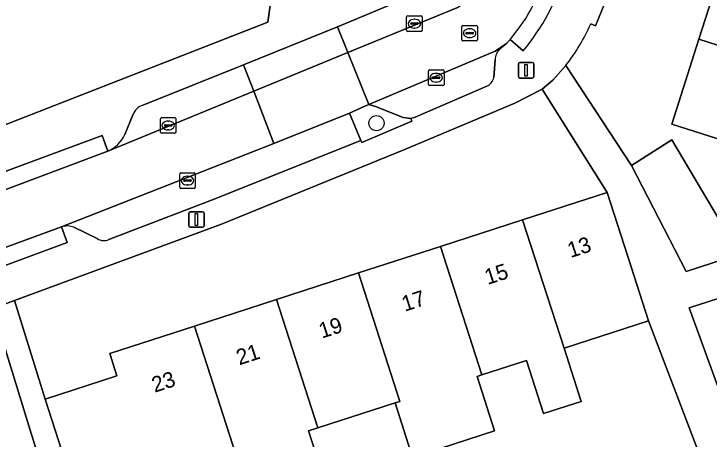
# Model space of a CAD drawing. Extents: x 163008 to 163854, y 382777 to 383982.
# Drawn here: x 163288.45 to 163332.98, y 383792.96 to 383820.19 of the extents above; entities that cross this region are included whole.
import ezdxf

# ---------------------------------------------------------------- set-up
doc = ezdxf.new("R2010")
doc.units = 0
for name, color, linetype in [('IMGEO_Boom', 7, 'Continuous'), ('IMGEO_Erf', 7, 'Continuous'), ('IMGEO_Kolk', 7, 'Continuous'), ('IMGEO_Lichtmast', 7, 'Continuous'), ('IMGEO_Pand', 7, 'Continuous'), ('IMGEO_Pand_nummerreeks', 7, 'Continuous'), ('IMGEO_Parkeervlak_open', 7, 'Continuous'), ('IMGEO_Rijbaan_lokaal_open', 7, 'Continuous'), ('IMGEO_Rioolput', 7, 'Continuous'), ('IMGEO_Verkeerseiland_open', 7, 'Continuous'), ('IMGEO_Voetpad_open', 7, 'Continuous')]:
    doc.layers.add(name, color=color, linetype=linetype)

msp = doc.modelspace()

# ---------------------------------------------------------------- linework, layer by layer
at = {"layer": 'IMGEO_Boom'}
msp.add_circle((163311.675, 383813.197), 0.489, dxfattribs=at)
at = {"layer": 'IMGEO_Erf'}
for points in [[(163354.834, 383825.412), (163357.236, 383825.34), (163357.432, 383831.912), (163354.935, 383832.035), (163355.06, 383834.559), (163355.238, 383834.502), (163355.476, 383839.294), (163357.744, 383839.182), (163357.989, 383847.305), (163337.56, 383848.294), (163335.843, 383846.522), (163326.663, 383821.795), (163325.699, 383819.428), (163325.397, 383819.56)], [(163278.529, 383814.092), (163278.532, 383814.34), (163278.452, 383814.869), (163276.191, 383814.166), (163274.735, 383818.95), (163273.343, 383823.524), (163272.411, 383823.241), (163272.362, 383823.226), (163274.616, 383815.573), (163275.324, 383813.423), (163275.929, 383812.103), (163276.536, 383811.25), (163277.574, 383810.239), (163278.241, 383809.565), (163285.941, 383812.346), (163304.716, 383819.66), (163307.678, 383841.033)], [(163323.798, 383816.885), (163327.999, 383810.478), (163330.586, 383812.132), (163334.791, 383805.032), (163342.288, 383807.656), (163341.246, 383810.752), (163347.249, 383812.772), (163347.738, 383811.318), (163352.642, 383812.969), (163352.609, 383813.066), (163352.509, 383813.365), (163356.5, 383814.384), (163356.787, 383820.406), (163354.686, 383820.469), (163354.762, 383823.011), (163354.834, 383825.412)], [(163342.727, 383804.917), (163331.712, 383801.371), (163335.288, 383791.519)], [(163290.876, 383789.043), (163289.401, 383793.82), (163287.084, 383801.323), (163278.283, 383798.072), (163265.635, 383793.903), (163248.813, 383788.839)], [(163337.371, 383778.861), (163329.106, 383800.535), (163323.687, 383798.78), (163324.788, 383795.379), (163322.378, 383794.599), (163321.276, 383798), (163318.433, 383797.079), (163318.114, 383796.976), (163319.243, 383793.49), (163313.991, 383791.789), (163312.862, 383795.276), (163307.926, 383793.677), (163307.324, 383793.482), (163309.868, 383785.622)]]:
    msp.add_lwpolyline(points, dxfattribs=at)
for points in [[(163340.375, 383815.998), (163338.64, 383810.564), (163335.349, 383811.614), (163330.588, 383813.134), (163332.322, 383818.568), (163334.003, 383823.833), (163335.684, 383829.1), (163337.365, 383834.366), (163339.046, 383839.632), (163340.78, 383845.064), (163348.831, 383842.493), (163347.311, 383837.73), (163347.098, 383837.062), (163345.417, 383831.797), (163343.736, 383826.531), (163342.055, 383821.264)], [(163321.025, 383807.003), (163326.444, 383808.758), (163322.278, 383815.379), (163320.537, 383814.473), (163313.543, 383811.52), (163301.738, 383806.735), (163288.496, 383801.844), (163290.447, 383795.527), (163295.051, 383797.017), (163294.589, 383798.444), (163300.01, 383800.199), (163305.264, 383801.9), (163310.518, 383803.602), (163315.771, 383805.302)]]:
    msp.add_lwpolyline(points, close=True, dxfattribs=at)
msp.add_arc((163313.904, 383824.615), 12.556, 322.0017, 336.26, dxfattribs=at)
at = {"layer": 'IMGEO_Kolk'}
for p, q in [((163313.606, 383819.144), (163313.606, 383819.996)), ((163313.681, 383820.07), (163314.533, 383820.07)), ((163314.094, 383819.85), (163314.119, 383819.85)), ((163314.607, 383819.996), (163314.607, 383819.144)), ((163313.865, 383819.564), (163313.865, 383819.576)), ((163314.303, 383819.527), (163313.905, 383819.527)), ((163313.908, 383819.613), (163314.306, 383819.613)), ((163314.117, 383819.29), (163314.092, 383819.29)), ((163314.349, 383819.576), (163314.349, 383819.564)), ((163314.533, 383819.07), (163313.681, 383819.07)), ((163315.074, 383816.606), (163315.926, 383816.606)), ((163314.999, 383815.68), (163314.999, 383816.532)), ((163315.258, 383816.1), (163315.258, 383816.112)), ((163315.301, 383816.149), (163315.699, 383816.149)), ((163315.487, 383816.386), (163315.512, 383816.386)), ((163315.742, 383816.112), (163315.742, 383816.1)), ((163316, 383816.532), (163316, 383815.68)), ((163315.696, 383816.063), (163315.298, 383816.063)), ((163315.51, 383815.826), (163315.485, 383815.826)), ((163315.926, 383815.606), (163315.074, 383815.606)), ((163297.832, 383812.622), (163297.832, 383813.474)), ((163297.907, 383813.548), (163298.759, 383813.548)), ((163298.833, 383813.474), (163298.833, 383812.622)), ((163298.091, 383813.042), (163298.091, 383813.054)), ((163298.529, 383813.005), (163298.131, 383813.005)), ((163298.134, 383813.091), (163298.532, 383813.091)), ((163298.32, 383813.328), (163298.345, 383813.328)), ((163298.575, 383813.054), (163298.575, 383813.042)), ((163298.759, 383812.548), (163297.907, 383812.548)), ((163298.343, 383812.768), (163298.318, 383812.768)), ((163299.07, 383809.091), (163299.07, 383809.943)), ((163299.145, 383810.017), (163299.997, 383810.017)), ((163300.071, 383809.943), (163300.071, 383809.091)), ((163299.329, 383809.511), (163299.329, 383809.523)), ((163299.767, 383809.474), (163299.369, 383809.474)), ((163299.372, 383809.56), (163299.77, 383809.56)), ((163299.558, 383809.797), (163299.583, 383809.797)), ((163299.813, 383809.523), (163299.813, 383809.511)), ((163299.997, 383809.017), (163299.145, 383809.017)), ((163299.581, 383809.237), (163299.556, 383809.237))]:
    msp.add_line(p, q, dxfattribs=at)
for points in [[(163313.606, 383819.144), (163313.606, 383819.996)], [(163313.681, 383820.07), (163314.533, 383820.07)], [(163314.607, 383819.996), (163314.607, 383819.144)], [(163314.533, 383819.07), (163313.681, 383819.07)], [(163315.074, 383816.606), (163315.926, 383816.606)], [(163314.999, 383815.68), (163314.999, 383816.532)], [(163316, 383816.532), (163316, 383815.68)], [(163315.926, 383815.606), (163315.074, 383815.606)], [(163297.832, 383812.622), (163297.832, 383813.474)], [(163297.907, 383813.548), (163298.759, 383813.548)], [(163298.833, 383813.474), (163298.833, 383812.622)], [(163298.759, 383812.548), (163297.907, 383812.548)], [(163299.07, 383809.091), (163299.07, 383809.943)], [(163299.145, 383810.017), (163299.997, 383810.017)], [(163300.071, 383809.943), (163300.071, 383809.091)], [(163299.997, 383809.017), (163299.145, 383809.017)]]:
    msp.add_lwpolyline(points, dxfattribs=at)
for centre, radius, start, end in [((163313.683, 383819.994), 0.0765, 91.552, 178.448), ((163313.683, 383819.994), 0.0765, 91.552, 178.448), ((163314.531, 383819.994), 0.0765, 1.552, 88.448), ((163314.531, 383819.994), 0.0765, 1.552, 88.448), ((163313.905, 383819.573), 0.0403, 85.8775, 175.7526), ((163313.902, 383819.563), 0.0366, 178.938, 274.7102), ((163314.306, 383819.57), 0.043, 264.8664, 352.4533), ((163314.31, 383819.575), 0.0386, 1.7309, 96.639), ((163313.683, 383819.146), 0.0765, 181.552, 268.448), ((163313.683, 383819.146), 0.0765, 181.552, 268.448), ((163314.531, 383819.146), 0.0765, 271.552, 358.448), ((163314.531, 383819.146), 0.0765, 271.552, 358.448), ((163315.076, 383816.53), 0.0765, 91.552, 178.448), ((163315.076, 383816.53), 0.0765, 91.552, 178.448), ((163315.924, 383816.53), 0.0765, 1.552, 88.448), ((163315.924, 383816.53), 0.0765, 1.552, 88.448), ((163315.298, 383816.109), 0.0403, 85.8775, 175.7526), ((163315.295, 383816.099), 0.0366, 178.938, 274.7102), ((163315.699, 383816.106), 0.043, 264.8664, 352.4533), ((163315.703, 383816.111), 0.0386, 1.7309, 96.639), ((163315.076, 383815.682), 0.0765, 181.552, 268.448), ((163315.076, 383815.682), 0.0765, 181.552, 268.448), ((163315.924, 383815.682), 0.0765, 271.552, 358.448), ((163315.924, 383815.682), 0.0765, 271.552, 358.448), ((163297.909, 383813.472), 0.0765, 91.552, 178.448), ((163297.909, 383813.472), 0.0765, 91.552, 178.448), ((163298.757, 383813.472), 0.0765, 1.552, 88.448), ((163298.757, 383813.472), 0.0765, 1.552, 88.448), ((163298.131, 383813.051), 0.0403, 85.8775, 175.7526), ((163298.128, 383813.041), 0.0366, 178.938, 274.7102), ((163298.532, 383813.048), 0.043, 264.8664, 352.4533), ((163298.536, 383813.053), 0.0386, 1.7309, 96.639), ((163297.909, 383812.624), 0.0765, 181.552, 268.448), ((163297.909, 383812.624), 0.0765, 181.552, 268.448), ((163298.757, 383812.624), 0.0765, 271.552, 358.448), ((163298.757, 383812.624), 0.0765, 271.552, 358.448), ((163299.147, 383809.941), 0.0765, 91.552, 178.448), ((163299.147, 383809.941), 0.0765, 91.552, 178.448), ((163299.995, 383809.941), 0.0765, 1.552, 88.448), ((163299.995, 383809.941), 0.0765, 1.552, 88.448), ((163299.369, 383809.52), 0.0403, 85.8775, 175.7526), ((163299.366, 383809.51), 0.0366, 178.938, 274.7102), ((163299.77, 383809.517), 0.043, 264.8664, 352.4533), ((163299.774, 383809.522), 0.0386, 1.7309, 96.639), ((163299.147, 383809.093), 0.0765, 181.552, 268.448), ((163299.147, 383809.093), 0.0765, 181.552, 268.448), ((163299.995, 383809.093), 0.0765, 271.552, 358.448), ((163299.995, 383809.093), 0.0765, 271.552, 358.448)]:
    msp.add_arc(centre, radius, start, end, dxfattribs=at)
for centre, major_axis, ratio, start_param, end_param in [((163314.093, 383819.57), (-0.387, 0.002), 0.722429, 4.712389, 7.853982), ((163314.118, 383819.57), (-0.39, 0.002), 0.717154, 1.570796, 4.712389), ((163315.486, 383816.106), (-0.387, 0.002), 0.722429, 4.712389, 7.853982), ((163315.511, 383816.106), (-0.39, 0.002), 0.717154, 1.570796, 4.712389), ((163298.319, 383813.048), (-0.387, 0.002), 0.722429, 4.712389, 7.853982), ((163298.344, 383813.048), (-0.39, 0.002), 0.717154, 1.570796, 4.712389), ((163299.557, 383809.517), (-0.387, 0.002), 0.722429, 4.712389, 7.853982), ((163299.582, 383809.517), (-0.39, 0.002), 0.717154, 1.570796, 4.712389)]:
    msp.add_ellipse(centre, major_axis=major_axis, ratio=ratio, start_param=start_param, end_param=end_param, dxfattribs=at)
at = {"layer": 'IMGEO_Lichtmast'}
for p, q in [((163320.866, 383817.086), (163321.656, 383817.086)), ((163321.656, 383817.086), (163320.866, 383817.086)), ((163320.766, 383816.186), (163320.766, 383816.986)), ((163320.766, 383816.986), (163320.766, 383816.186)), ((163321.756, 383816.986), (163321.756, 383816.186)), ((163321.756, 383816.186), (163321.756, 383816.986)), ((163321.656, 383816.086), (163320.866, 383816.086)), ((163320.866, 383816.086), (163321.656, 383816.086)), ((163299.647, 383806.627), (163299.647, 383807.427)), ((163299.647, 383807.427), (163299.647, 383806.627)), ((163299.747, 383807.527), (163300.537, 383807.527)), ((163300.537, 383807.527), (163299.747, 383807.527)), ((163300.637, 383807.427), (163300.637, 383806.627)), ((163300.637, 383806.627), (163300.637, 383807.427)), ((163300.537, 383806.527), (163299.747, 383806.527)), ((163299.747, 383806.527), (163300.537, 383806.527))]:
    msp.add_line(p, q, dxfattribs=at)
for points in [[(163321.186, 383816.961), (163321.336, 383816.961), (163321.336, 383816.211), (163321.186, 383816.211), (163321.186, 383816.961)], [(163300.067, 383807.402), (163300.217, 383807.402), (163300.217, 383806.652), (163300.067, 383806.652), (163300.067, 383807.402)]]:
    msp.add_lwpolyline(points, dxfattribs=at)
for centre, start, end in [((163320.866, 383816.986), 90, 180), ((163320.866, 383816.986), 90, 180), ((163321.656, 383816.986), 0, 90), ((163321.656, 383816.986), 360, 90), ((163320.866, 383816.186), 180, 270), ((163320.866, 383816.186), 180, 270), ((163321.656, 383816.186), 270, 0), ((163321.656, 383816.186), 270, 0), ((163299.747, 383807.427), 90, 180), ((163299.747, 383807.427), 90, 180), ((163300.537, 383807.427), 0, 90), ((163300.537, 383807.427), 360, 90), ((163299.747, 383806.627), 180, 270), ((163299.747, 383806.627), 180, 270), ((163300.537, 383806.627), 270, 0), ((163300.537, 383806.627), 270, 0)]:
    msp.add_arc(centre, 0.1, start, end, dxfattribs=at)
at = {"layer": 'IMGEO_Pand'}
for points in [[(163340.375, 383815.998), (163342.055, 383821.264), (163334.003, 383823.833), (163332.322, 383818.568)], [(163340.375, 383815.998), (163332.322, 383818.568), (163330.588, 383813.134), (163335.349, 383811.614), (163338.64, 383810.564)], [(163330.586, 383812.132), (163327.999, 383810.478), (163331.508, 383803.703), (163334.924, 383804.808), (163334.791, 383805.032)], [(163321.025, 383807.003), (163323.687, 383798.78), (163329.106, 383800.535), (163327.984, 383804.002), (163326.444, 383808.758)], [(163321.025, 383807.003), (163315.771, 383805.302), (163318.433, 383797.079), (163321.276, 383798), (163322.378, 383794.599), (163324.788, 383795.379), (163323.687, 383798.78)], [(163315.771, 383805.302), (163310.518, 383803.602), (163313.18, 383795.379), (163312.862, 383795.276), (163313.991, 383791.789), (163319.243, 383793.49), (163318.114, 383796.976), (163318.433, 383797.079)], [(163310.518, 383803.602), (163305.264, 383801.9), (163307.926, 383793.677), (163312.862, 383795.276), (163313.18, 383795.379)], [(163307.926, 383793.677), (163305.264, 383801.9), (163300.01, 383800.199), (163302.672, 383791.976), (163303.986, 383787.916), (163305.216, 383784.116), (163309.868, 383785.622), (163307.324, 383793.482)], [(163300.01, 383800.199), (163294.589, 383798.444), (163295.051, 383797.017), (163290.447, 383795.527), (163293.835, 383785.062), (163297.4, 383786.216), (163298.123, 383787.527), (163297.251, 383790.221), (163302.672, 383791.976)]]:
    msp.add_lwpolyline(points, close=True, dxfattribs=at)
at = {"layer": 'IMGEO_Parkeervlak_open'}
for points in [[(163313.676, 383821.269), (163309.168, 383819.36), (163309.833, 383817.717), (163316.936, 383820.634)], [(163319.602, 383817.974), (163319.995, 383818.293), (163319.268, 383817.798), (163311.179, 383814.389), (163311.608, 383814.26), (163313.387, 383813.56), (163313.883, 383813.492), (163314.159, 383813.583), (163318.735, 383815.56)], [(163319.189, 383816.116), (163319.267, 383817.246)], [(163294.465, 383811.406), (163303.808, 383815.243), (163303.155, 383816.925), (163296.662, 383814.322)], [(163294.541, 383805.742), (163301.109, 383808.254), (163310.672, 383812.096), (163309.94, 383813.837), (163305.106, 383811.9), (163291.5, 383806.556)], [(163296.09, 383813.774), (163295.547, 383812.478)], [(163292.283, 383806.531), (163293.786, 383805.8)]]:
    msp.add_lwpolyline(points, dxfattribs=at)
msp.add_lwpolyline([(163303.808, 383815.243), (163309.833, 383817.717), (163309.168, 383819.36), (163303.155, 383816.925)], close=True, dxfattribs=at)
for centre, radius, start, end in [((163320.273, 383817.224), 1.006, 131.8243, 178.7553), ((163318.41, 383816.289), 0.798, 294.0354, 347.4981), ((163296.97, 383813.428), 0.945, 108.9951, 158.5498), ((163293.691, 383813.27), 2.018, 292.5646, 336.9034), ((163291.856, 383805.425), 1.186, 68.8874, 107.4551), ((163294.219, 383806.49), 0.815, 237.92, 293.2942)]:
    msp.add_arc(centre, radius, start, end, dxfattribs=at)
at = {"layer": 'IMGEO_Rijbaan_lokaal_open'}
msp.add_lwpolyline([(163331.263, 383846.56), (163331.513, 383847.239), (163328.139, 383848.118), (163327.668, 383846.777), (163318.809, 383822.638), (163318.372, 383821.929), (163317.873, 383821.335), (163316.936, 383820.634), (163309.833, 383817.717), (163311.179, 383814.389), (163319.268, 383817.798), (163319.995, 383818.293), (163320.232, 383818.56)], dxfattribs=at)
for points in [[(163303.808, 383815.243), (163305.106, 383811.9), (163309.94, 383813.837), (163310.932, 383814.285), (163311.179, 383814.389), (163309.833, 383817.717)], [(163294.465, 383811.406), (163287.228, 383808.682), (163278.602, 383805.631), (163278.482, 383805.589), (163274.68, 383804.205), (163246.261, 383795.456), (163247.238, 383792.104), (163264.509, 383797.251), (163265.027, 383797.408), (163280.761, 383802.655), (163285.416, 383804.346), (163286.818, 383804.855), (163291.5, 383806.556), (163305.106, 383811.9), (163303.808, 383815.243)]]:
    msp.add_lwpolyline(points, close=True, dxfattribs=at)
msp.add_arc((163311.485, 383826.104), 11.551, 319.223, 341.3896, dxfattribs=at)
at = {"layer": 'IMGEO_Rioolput'}
for p, q in [((163317.14, 383818.534), (163317.14, 383819.386)), ((163317.215, 383819.46), (163318.067, 383819.46)), ((163317.628, 383819.24), (163317.653, 383819.24)), ((163318.141, 383819.386), (163318.141, 383818.534)), ((163317.399, 383818.954), (163317.399, 383818.966)), ((163317.837, 383818.917), (163317.439, 383818.917)), ((163317.442, 383819.003), (163317.84, 383819.003)), ((163317.883, 383818.966), (163317.883, 383818.954)), ((163318.067, 383818.46), (163317.215, 383818.46)), ((163317.651, 383818.68), (163317.626, 383818.68))]:
    msp.add_line(p, q, dxfattribs=at)
for points in [[(163317.14, 383818.534), (163317.14, 383819.386)], [(163317.215, 383819.46), (163318.067, 383819.46)], [(163318.141, 383819.386), (163318.141, 383818.534)], [(163318.067, 383818.46), (163317.215, 383818.46)]]:
    msp.add_lwpolyline(points, dxfattribs=at)
for centre, radius, start, end in [((163317.217, 383819.384), 0.0765, 91.552, 178.448), ((163317.217, 383819.384), 0.0765, 91.552, 178.448), ((163318.065, 383819.384), 0.0765, 1.552, 88.448), ((163318.065, 383819.384), 0.0765, 1.552, 88.448), ((163317.439, 383818.963), 0.0403, 85.8775, 175.7526), ((163317.436, 383818.953), 0.0366, 178.938, 274.7102), ((163317.84, 383818.96), 0.043, 264.8664, 352.4533), ((163317.844, 383818.965), 0.0386, 1.7309, 96.639), ((163317.217, 383818.536), 0.0765, 181.552, 268.448), ((163317.217, 383818.536), 0.0765, 181.552, 268.448), ((163318.065, 383818.536), 0.0765, 271.552, 358.448), ((163318.065, 383818.536), 0.0765, 271.552, 358.448)]:
    msp.add_arc(centre, radius, start, end, dxfattribs=at)
for centre, major_axis, ratio, start_param, end_param in [((163317.627, 383818.96), (-0.387, 0.002), 0.722429, 4.712389, 7.853982), ((163317.652, 383818.96), (-0.39, 0.002), 0.717154, 1.570796, 4.712389)]:
    msp.add_ellipse(centre, major_axis=major_axis, ratio=ratio, start_param=start_param, end_param=end_param, dxfattribs=at)
at = {"layer": 'IMGEO_Verkeerseiland_open'}
msp.add_lwpolyline([(163313.387, 383813.56), (163311.608, 383814.26), (163311.179, 383814.389), (163310.932, 383814.285), (163309.94, 383813.837), (163310.672, 383812.096), (163310.727, 383811.965), (163313.949, 383813.332), (163313.883, 383813.492)], close=True, dxfattribs=at)
at = {"layer": 'IMGEO_Voetpad_open'}
for points in [[(163313.077, 383823.136), (163307.41, 383820.781), (163311.763, 383852.932), (163309.58, 383853.577), (163307.88, 383841.027), (163307.678, 383841.033), (163304.716, 383819.66), (163285.941, 383812.346), (163278.241, 383809.565), (163274.697, 383808.286), (163273.465, 383807.841), (163257.671, 383802.78), (163243.046, 383798.554), (163241.06, 383797.98), (163237, 383796.921), (163225.435, 383793.906), (163215.661, 383791.514), (163199.832, 383787.879), (163185.721, 383785.063), (163168.413, 383782.104), (163153.288, 383779.812), (163138.415, 383777.914), (163137.139, 383776.91)], [(163325.397, 383819.56), (163325.699, 383819.428), (163326.663, 383821.795), (163335.843, 383846.522), (163331.513, 383847.239), (163331.263, 383846.56)], [(163296.662, 383814.322), (163303.155, 383816.925), (163309.168, 383819.36), (163313.676, 383821.269)], [(163321.072, 383817.83), (163320.232, 383818.56), (163319.995, 383818.293), (163319.602, 383817.974)], [(163320.232, 383818.56), (163321.072, 383817.83)], [(163319.267, 383817.246), (163319.189, 383816.116)], [(163175.747, 383772.352), (163205.449, 383778.073), (163224.77, 383782.549), (163248.813, 383788.839), (163265.635, 383793.903), (163278.283, 383798.072), (163287.084, 383801.323), (163288.496, 383801.844), (163301.738, 383806.735), (163313.543, 383811.52), (163320.537, 383814.473), (163322.278, 383815.379), (163322.968, 383815.946), (163323.798, 383816.885)], [(163334.924, 383804.808), (163331.508, 383803.703), (163327.999, 383810.478), (163323.798, 383816.885), (163322.968, 383815.946), (163322.278, 383815.379), (163326.444, 383808.758), (163327.984, 383804.002), (163329.106, 383800.535), (163337.371, 383778.861)], [(163318.735, 383815.56), (163314.159, 383813.583), (163313.883, 383813.492), (163313.949, 383813.332), (163310.727, 383811.965), (163310.672, 383812.096), (163301.109, 383808.254), (163294.541, 383805.742)], [(163295.547, 383812.478), (163296.09, 383813.774)], [(163287.228, 383808.682), (163286.888, 383809.742), (163294.1, 383812.411), (163294.465, 383811.406)], [(163291.5, 383806.556), (163291.871, 383805.543), (163287.232, 383803.844), (163286.818, 383804.855), (163285.416, 383804.346), (163285.791, 383803.349), (163281.124, 383801.622), (163280.761, 383802.655)], [(163293.786, 383805.8), (163292.283, 383806.531)], [(163335.288, 383791.519), (163331.712, 383801.371), (163342.727, 383804.917)], [(163293.835, 383785.062), (163290.447, 383795.527), (163288.496, 383801.844), (163287.084, 383801.323), (163289.401, 383793.82), (163290.876, 383789.043)]]:
    msp.add_lwpolyline(points, dxfattribs=at)
for points in [[(163287.228, 383808.682), (163294.465, 383811.406), (163294.1, 383812.411), (163286.888, 383809.742)], [(163291.5, 383806.556), (163286.818, 383804.855), (163287.232, 383803.844), (163291.871, 383805.543)]]:
    msp.add_lwpolyline(points, close=True, dxfattribs=at)
for centre, radius, start, end in [((163309.977, 383827.067), 14.437, 320.2208, 342.9568), ((163309.977, 383827.067), 14.437, 320.2208, 342.9568), ((163311.485, 383826.104), 11.551, 319.223, 341.3896), ((163313.904, 383824.615), 12.556, 322.0017, 336.26), ((163320.273, 383817.224), 1.006, 131.8243, 178.7553), ((163318.41, 383816.289), 0.798, 294.0354, 347.4981), ((163296.97, 383813.428), 0.945, 108.9951, 158.5498), ((163293.691, 383813.27), 2.018, 292.5646, 336.9034), ((163291.856, 383805.425), 1.186, 68.8874, 107.4551), ((163294.219, 383806.49), 0.815, 237.92, 293.2942)]:
    msp.add_arc(centre, radius, start, end, dxfattribs=at)

# ---------------------------------------------------------------- texts
at = {"layer": 'IMGEO_Pand_nummerreeks'}
for s, rotation, p in [('13', 17.9409, (163324.101, 383804.552)), ('15', 17.9409, (163318.792, 383802.833)), ('17', 17.9393, (163313.482, 383801.114)), ('19', 17.9393, (163308.173, 383799.395)), ('21', 17.9393, (163302.885, 383797.683)), ('23', 17.9393, (163297.468, 383795.929))]:
    msp.add_text(s, height=1, rotation=rotation, dxfattribs=at).set_placement(p)

doc.saveas('drawing.dxf')
